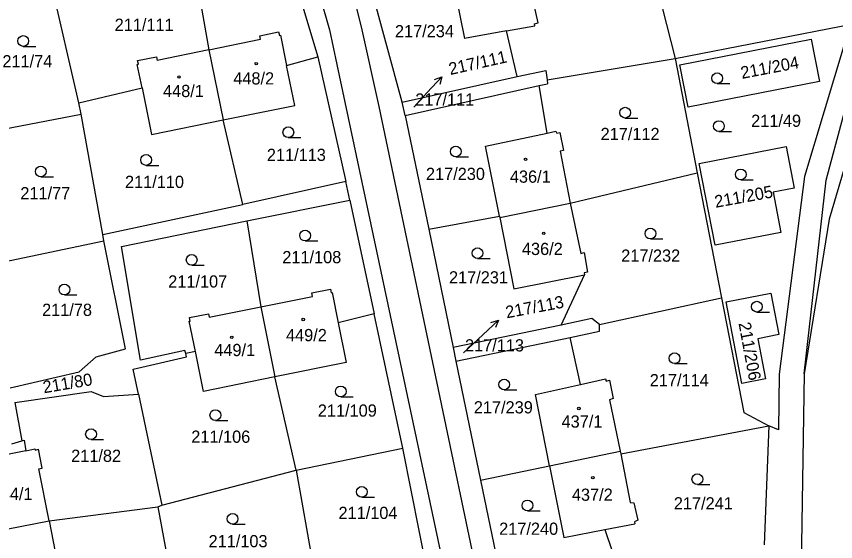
# Model space of a CAD drawing. Extents: x -735249 to -729401, y -1124843 to -1121828.
# Drawn here: x -733107.8 to -732993.7, y -1123429 to -1123355.8 of the extents above; entities that cross this region are included whole.
import ezdxf

# ---------------------------------------------------------------- set-up
doc = ezdxf.new("R2010")
doc.units = 0
for name, color, linetype in [('Vrstva 1', 7, 'Continuous'), ('Vrstva 16', 7, 'Continuous'), ('Vrstva 18', 7, 'Continuous'), ('Vrstva 19', 7, 'Continuous'), ('Vrstva 25', 7, 'Continuous')]:
    doc.layers.add(name, color=color, linetype=linetype)

msp = doc.modelspace()

# ---------------------------------------------------------------- linework, layer by layer
at = {"layer": 'Vrstva 1'}
for points in [[(-733020.79, -1123342.91), (-733016.04, -1123361.7)], [(-733071.01, -1123344.1), (-733065.78, -1123361.45)], [(-733083.37, -1123347.02), (-733080.98, -1123360.49)], [(-733047.43, -1123348.81), (-733045.36, -1123358.92)], [(-733099.11, -1123367.89), (-733102.94, -1123351.11)], [(-733061.12, -1123351.96), (-733059.75, -1123357.29)], [(-733054.05, -1123367.78), (-733058.48, -1123351.55)], [(-733065.61, -1123352.67), (-733064.17, -1123357.7)], [(-733035.13, -1123356.73), (-733035.65, -1123354.28)], [(-733035.61, -1123356.85), (-733035.13, -1123356.73)], [(-733064.17, -1123357.7), (-733063.15, -1123362.53)], [(-733059.75, -1123357.29), (-733057.3, -1123368.37)], [(-733039.5, -1123357.86), (-733045.36, -1123358.92)], [(-733039.5, -1123357.86), (-733035.59, -1123357.16)], [(-733038.01, -1123364.23), (-733039.5, -1123357.86)], [(-733035.59, -1123357.16), (-733035.61, -1123356.85)], [(-733016.04, -1123361.7), (-732991.25, -1123356.88)], [(-733080.98, -1123360.49), (-733073.77, -1123359.02)], [(-733073.87, -1123358.53), (-733071.26, -1123358)], [(-733073.77, -1123359.02), (-733073.87, -1123358.53)], [(-733071.26, -1123358), (-733071.16, -1123358.49)], [(-733071.16, -1123358.49), (-733071.01, -1123358.46)], [(-733071.01, -1123358.46), (-733070.15, -1123362.67)], [(-733015.36, -1123362.59), (-732997.09, -1123359.03)], [(-732997.09, -1123359.03), (-732995.94, -1123364.92)], [(-732992.52, -1123359.95), (-732998.02, -1123378.13)], [(-733080.98, -1123360.49), (-733088.19, -1123361.96)], [(-733080.98, -1123360.49), (-733078.99, -1123370.26)], [(-732995.01, -1123378.63), (-732990.27, -1123361.02)], [(-733090.9, -1123362), (-733088.29, -1123361.47)], [(-733090.8, -1123362.49), (-733090.9, -1123362)], [(-733088.29, -1123361.47), (-733088.19, -1123361.96)], [(-733070.15, -1123362.67), (-733065.78, -1123361.45)], [(-733065.78, -1123361.45), (-733061.91, -1123378.85)], [(-733033.85, -1123364.68), (-733016.04, -1123361.7)], [(-733016.04, -1123361.7), (-733012.94, -1123377.64)], [(-733090.95, -1123362.52), (-733090.8, -1123362.49)], [(-733090.28, -1123365.77), (-733090.95, -1123362.52)], [(-733069.02, -1123368.23), (-733070.15, -1123362.67)], [(-733063.15, -1123362.53), (-733039.63, -1123473.29)], [(-733038.01, -1123364.23), (-733034.06, -1123363.35)], [(-733034.06, -1123363.35), (-733033.85, -1123364.68)], [(-733014.21, -1123368.48), (-733015.36, -1123362.59)], [(-733054.05, -1123367.78), (-733038.01, -1123364.23)], [(-733033.85, -1123364.68), (-733033.82, -1123365.23)], [(-733099.11, -1123367.89), (-733090.28, -1123365.77)], [(-733090.28, -1123365.77), (-733088.96, -1123372.28)], [(-733053.64, -1123369.64), (-733034.95, -1123365.48)], [(-733034.95, -1123365.48), (-733033.82, -1123365.23)], [(-733033.86, -1123372.09), (-733034.95, -1123365.48)], [(-732995.94, -1123364.92), (-733014.21, -1123368.48)], [(-733098.75, -1123369.47), (-733099.11, -1123367.89)], [(-733053.64, -1123369.64), (-733054.05, -1123367.78)], [(-732989.8, -1123367.92), (-732994.59, -1123384.08)], [(-733078.99, -1123370.26), (-733069.02, -1123368.23)], [(-733057.3, -1123368.37), (-733035.23, -1123473.58)], [(-733119.56, -1123373.46), (-733098.75, -1123369.47)], [(-733095.77, -1123386.23), (-733098.75, -1123369.47)], [(-733088.96, -1123372.28), (-733078.99, -1123370.26)], [(-733076.26, -1123382.05), (-733078.99, -1123370.26)], [(-733053.64, -1123369.64), (-733050.36, -1123385.46)], [(-733042.45, -1123373.89), (-733033.86, -1123372.09)], [(-733033.86, -1123372.09), (-733032.64, -1123371.84)], [(-733032.64, -1123371.84), (-733032.5, -1123372.11)], [(-733032.5, -1123372.11), (-733032.07, -1123372)], [(-733032.07, -1123372), (-733031.6, -1123374.5)], [(-733040.49, -1123383.68), (-733042.45, -1123373.89)], [(-733031.6, -1123374.5), (-733032.06, -1123374.61)], [(-733032.06, -1123374.61), (-733030.65, -1123381.85)], [(-733012.68, -1123376.33), (-733000.56, -1123373.97)], [(-733000.56, -1123373.97), (-732999.43, -1123379.76)], [(-733010.47, -1123387.72), (-733012.68, -1123376.33)], [(-733030.65, -1123381.85), (-733012.94, -1123377.64)], [(-733012.94, -1123377.64), (-733009.56, -1123395.04)], [(-732998.02, -1123378.13), (-733001.52, -1123405.67)], [(-733061.91, -1123378.85), (-733076.26, -1123382.05)], [(-733061.34, -1123381.43), (-733061.91, -1123378.85)], [(-732998.05, -1123405.61), (-732995.01, -1123378.63)], [(-732999.43, -1123379.76), (-733002.38, -1123380.33)], [(-733002.38, -1123380.33), (-733001.29, -1123385.93)], [(-733075.67, -1123384.33), (-733061.34, -1123381.43)], [(-733061.34, -1123381.43), (-733057.95, -1123397.26)], [(-733040.47, -1123383.83), (-733030.65, -1123381.85)], [(-733030.65, -1123381.85), (-733029.16, -1123388.86)], [(-733095.77, -1123386.23), (-733076.26, -1123382.05)], [(-733050.36, -1123385.46), (-733040.49, -1123383.68)], [(-733040.49, -1123383.68), (-733040.47, -1123383.83)], [(-733040.47, -1123383.83), (-733038.48, -1123393.77)], [(-732994.59, -1123384.08), (-732998.05, -1123405.61)], [(-733093.15, -1123387.87), (-733075.67, -1123384.33)], [(-733075.67, -1123384.33), (-733073.75, -1123396.29)], [(-733095.62, -1123387.08), (-733095.77, -1123386.23)], [(-733050.36, -1123385.46), (-733046.93, -1123401.97)], [(-733001.29, -1123385.93), (-733010.47, -1123387.72)], [(-733110.48, -1123390.22), (-733095.62, -1123387.08)], [(-733092.6, -1123402.15), (-733095.62, -1123387.08)], [(-733090.49, -1123403.71), (-733093.15, -1123387.87)], [(-733029.16, -1123388.86), (-733028.71, -1123388.73)], [(-733028.71, -1123388.73), (-733028.22, -1123391.46)], [(-733038.48, -1123393.77), (-733028.66, -1123391.85)], [(-733031.91, -1123398.82), (-733028.66, -1123391.85)], [(-733028.22, -1123391.46), (-733028.72, -1123391.57)], [(-733028.72, -1123391.57), (-733028.66, -1123391.85)], [(-733066.63, -1123394.35), (-733064.05, -1123393.84)], [(-733066.53, -1123394.84), (-733066.63, -1123394.35)], [(-733064.05, -1123393.84), (-733063.95, -1123394.33)], [(-733063.95, -1123394.33), (-733063.8, -1123394.29)], [(-733063.8, -1123394.29), (-733062.96, -1123398.5)], [(-733008.94, -1123395.57), (-733002.71, -1123394.36)], [(-733002.71, -1123394.36), (-733001.58, -1123400.15)], [(-733073.75, -1123396.29), (-733066.53, -1123394.84)], [(-733026.55, -1123398.73), (-733009.56, -1123395.04)], [(-733009.56, -1123395.04), (-733006.45, -1123410.98)], [(-733080.93, -1123397.74), (-733073.75, -1123396.29)], [(-733073.75, -1123396.29), (-733071.79, -1123406.05)], [(-733006.72, -1123406.96), (-733008.94, -1123395.57)], [(-733083.66, -1123397.78), (-733081.03, -1123397.25)], [(-733083.56, -1123398.27), (-733083.66, -1123397.78)], [(-733081.03, -1123397.25), (-733080.93, -1123397.74)], [(-733057.95, -1123397.26), (-733062.96, -1123398.5)], [(-733053.95, -1123415.96), (-733057.95, -1123397.26)], [(-733083.7, -1123398.3), (-733083.56, -1123398.27)], [(-733082.86, -1123402.52), (-733083.7, -1123398.3)], [(-733062.96, -1123398.5), (-733061.84, -1123404.05)], [(-733031.91, -1123398.82), (-733046.93, -1123401.97)], [(-733027.62, -1123397.93), (-733031.91, -1123398.82)], [(-733026.55, -1123398.73), (-733027.62, -1123397.93)], [(-733026.56, -1123399.69), (-733026.55, -1123398.73)], [(-733030.63, -1123400.54), (-733026.56, -1123399.69)], [(-733046.56, -1123403.85), (-733030.63, -1123400.54)], [(-733029.2, -1123407.09), (-733030.63, -1123400.54)], [(-733001.58, -1123400.15), (-733004.52, -1123400.72)], [(-733004.52, -1123400.72), (-733003.43, -1123406.32)], [(-733096.67, -1123403.26), (-733092.6, -1123402.15)], [(-733084.33, -1123402.39), (-733090.49, -1123403.71)], [(-733084.2, -1123402.79), (-733084.33, -1123402.39)], [(-733046.93, -1123401.97), (-733046.56, -1123403.85)], [(-733099.04, -1123405.36), (-733096.67, -1123403.26)], [(-733091.5, -1123404.96), (-733084.08, -1123403.26)], [(-733082.86, -1123402.52), (-733084.2, -1123402.79)], [(-733084.08, -1123403.26), (-733084.2, -1123402.79)], [(-733081.74, -1123408.06), (-733082.86, -1123402.52)], [(-733061.84, -1123404.05), (-733071.79, -1123406.05)], [(-733046.56, -1123403.85), (-733043.15, -1123420.41)], [(-733108.64, -1123407.58), (-733099.04, -1123405.36)], [(-733090.77, -1123408.44), (-733091.5, -1123404.96)], [(-733001.52, -1123405.67), (-733001.64, -1123413.42)], [(-732998.05, -1123405.61), (-732998.57, -1123438.26)], [(-733071.79, -1123406.05), (-733081.74, -1123408.06)], [(-733068.84, -1123419.03), (-733071.79, -1123406.05)], [(-733029.2, -1123407.09), (-733025.74, -1123406.32)], [(-733025.74, -1123406.32), (-733025.65, -1123406.64)], [(-733025.65, -1123406.64), (-733025.17, -1123406.51)], [(-733025.17, -1123406.51), (-733024.66, -1123409.07)], [(-733003.43, -1123406.32), (-733006.72, -1123406.96)], [(-733107.99, -1123409.62), (-733097.38, -1123408.06)], [(-733097.38, -1123408.06), (-733095.64, -1123408.79)], [(-733035.49, -1123408.48), (-733029.2, -1123407.09)], [(-733095.64, -1123408.79), (-733090.77, -1123408.44)], [(-733090.77, -1123408.44), (-733087.53, -1123423.9)], [(-733033.52, -1123418.44), (-733035.49, -1123408.48)], [(-733024.66, -1123409.07), (-733025.18, -1123409.24)], [(-733025.18, -1123409.24), (-733023.69, -1123416.41)], [(-733107.99, -1123409.62), (-733107.01, -1123414.95)], [(-733006.45, -1123410.98), (-733002.99, -1123412.87)], [(-733023.61, -1123416.76), (-733002.99, -1123412.87)], [(-733002.99, -1123412.87), (-733003.61, -1123429.42)], [(-733001.64, -1123413.42), (-733002.99, -1123412.87)], [(-733108.44, -1123415.35), (-733107.01, -1123414.95)], [(-733107.01, -1123414.95), (-733106.71, -1123414.86)], [(-733106.71, -1123414.86), (-733106.49, -1123416.33)], [(-733106.49, -1123416.33), (-733105.21, -1123416.08)], [(-733105.21, -1123416.08), (-733105.18, -1123416.23)], [(-733068.84, -1123419.03), (-733053.95, -1123415.96)], [(-733050.46, -1123433.5), (-733053.95, -1123415.96)], [(-733106.49, -1123416.33), (-733115, -1123418.05)], [(-733105.18, -1123416.23), (-733104.69, -1123416.13)], [(-733104.18, -1123418.74), (-733104.69, -1123416.13)], [(-733033.52, -1123418.44), (-733023.69, -1123416.41)], [(-733023.69, -1123416.41), (-733023.61, -1123416.76)], [(-733023.61, -1123416.76), (-733022.3, -1123423.56)], [(-733104.67, -1123418.84), (-733104.18, -1123418.74)], [(-733103.24, -1123426.07), (-733104.67, -1123418.84)], [(-733087.53, -1123423.9), (-733068.84, -1123419.03)], [(-733068.84, -1123419.03), (-733066.46, -1123432.4)], [(-733043.15, -1123420.41), (-733033.52, -1123418.44)], [(-733033.52, -1123418.44), (-733031.55, -1123428.4)], [(-733043.15, -1123420.41), (-733039.72, -1123437.01)], [(-733088.09, -1123424.13), (-733087.53, -1123423.9)], [(-733022.3, -1123423.56), (-733021.77, -1123423.57)], [(-733021.77, -1123423.57), (-733021.23, -1123426.01)], [(-733103.24, -1123426.07), (-733088.09, -1123424.13)], [(-733088.09, -1123424.13), (-733085.02, -1123440.7)], [(-733113.02, -1123428), (-733103.24, -1123426.07)], [(-733103.24, -1123426.07), (-733101.81, -1123433.29)], [(-733021.23, -1123426.01), (-733021.69, -1123426.22)], [(-733021.69, -1123426.22), (-733021.63, -1123426.5)], [(-733031.55, -1123428.4), (-733025.8, -1123427.3)], [(-733025.8, -1123427.3), (-733021.63, -1123426.5)], [(-733025.8, -1123427.3), (-733023.77, -1123433.32)]]:
    msp.add_lwpolyline(points, dxfattribs=at)
at = {"layer": 'Vrstva 16'}
for points in [[(-733052.43, -1123368.46), (-733050.55, -1123366.45)], [(-733045.5, -1123402.7), (-733042.83, -1123400.19)]]:
    msp.add_lwpolyline(points, dxfattribs=at)
at = {"layer": 'Vrstva 25'}
for points in [[(-733106.83, -1123360.01), (-733105.08, -1123360.01)], [(-733050.55, -1123366.45), (-733048.505, -1123364.256)], [(-733049.552, -1123364.647), (-733048.505, -1123364.256), (-733048.821, -1123365.329)], [(-733010.17, -1123365.2), (-733008.42, -1123365.2)], [(-733022.99, -1123369.99), (-733021.24, -1123369.99)], [(-733069.91, -1123372.72), (-733068.16, -1123372.72)], [(-733009.93, -1123371.87), (-733008.18, -1123371.87)], [(-733046.58, -1123375.4), (-733044.83, -1123375.4)], [(-733089.72, -1123376.58), (-733087.97, -1123376.58)], [(-733104.39, -1123378.19), (-733102.64, -1123378.19)], [(-733006.89, -1123378.6), (-733005.14, -1123378.6)], [(-733067.57, -1123387.11), (-733065.82, -1123387.11)], [(-733019.47, -1123386.83), (-733017.72, -1123386.83)], [(-733043.56, -1123389.56), (-733041.81, -1123389.56)], [(-733083.37, -1123390.5), (-733081.62, -1123390.5)], [(-733101.1, -1123394.63), (-733099.35, -1123394.63)], [(-733004.65, -1123397.01), (-733002.9, -1123397.01)], [(-733042.83, -1123400.19), (-733040.644, -1123398.137)], [(-733041.715, -1123398.457), (-733040.644, -1123398.137), (-733041.03, -1123399.186)], [(-733016.11, -1123404.2), (-733014.36, -1123404.2)], [(-733039.84, -1123407.85), (-733038.09, -1123407.85)], [(-733062.61, -1123408.82), (-733060.86, -1123408.82)], [(-733080.07, -1123412.12), (-733078.32, -1123412.12)], [(-733097.39, -1123414.77), (-733095.64, -1123414.77)], [(-733012.93, -1123421.04), (-733011.18, -1123421.04)], [(-733059.67, -1123422.81), (-733057.92, -1123422.81)], [(-733036.6, -1123424.7), (-733034.85, -1123424.7)], [(-733077.67, -1123426.56), (-733075.92, -1123426.56)]]:
    msp.add_lwpolyline(points, dxfattribs=at)
for centre, radius in [((-733106.83, -1123359.26), 0.75), ((-733074.38, -1123362.43), 0.175), ((-733085.14, -1123364.27), 0.175), ((-733010.17, -1123364.45), 0.75), ((-733022.99, -1123369.24), 0.75), ((-733009.93, -1123371.12), 0.75), ((-733069.91, -1123371.97), 0.75), ((-733046.58, -1123374.65), 0.75), ((-733089.72, -1123375.83), 0.75), ((-733036.86, -1123375.75), 0.175), ((-733104.39, -1123377.44), 0.75), ((-733006.89, -1123377.85), 0.75), ((-733067.57, -1123386.36), 0.75), ((-733034.34, -1123386.05), 0.175), ((-733019.47, -1123386.08), 0.75), ((-733043.56, -1123388.81), 0.75), ((-733083.37, -1123389.75), 0.75), ((-733101.1, -1123393.88), 0.75), ((-733004.65, -1123396.26), 0.75), ((-733067.83, -1123398.05), 0.175), ((-733077.79, -1123400.54), 0.175), ((-733016.11, -1123403.45), 0.75), ((-733039.84, -1123407.1), 0.75), ((-733062.61, -1123408.07), 0.75), ((-733029.43, -1123410.45), 0.175), ((-733080.07, -1123411.37), 0.75), ((-733097.39, -1123414.02), 0.75), ((-733027.49, -1123420.08), 0.175), ((-733012.93, -1123420.29), 0.75), ((-733059.67, -1123422.06), 0.75), ((-733036.6, -1123423.95), 0.75), ((-733077.67, -1123425.81), 0.75)]:
    msp.add_circle(centre, radius, dxfattribs=at)

# ---------------------------------------------------------------- texts
at = {"layer": 'Vrstva 16'}
for s, rotation, p in [('217/111', 12.6001, (-733047.359, -1123364.012)), ('217/113', 10.70009, (-733039.481, -1123397.897))]:
    msp.add_text(s, height=1.7, rotation=rotation, dxfattribs=at).set_placement(p)
at = {"layer": 'Vrstva 18'}
for s, p in [('211/111', (-733094.1, -1123357.85)), ('217/234', (-733055.06, -1123358.74)), ('211/74', (-733109.74, -1123362.93)), ('217/111', (-733052.23, -1123368.26)), ('211/49', (-733005.44, -1123371.22)), ('217/112', (-733026.41, -1123373.06)), ('211/113', (-733072.9, -1123375.97)), ('217/230', (-733050.74, -1123378.62)), ('211/110', (-733092.66, -1123379.73)), ('211/77', (-733107.24, -1123381.31)), ('211/108', (-733070.75, -1123390.21)), ('217/232', (-733023.54, -1123390)), ('211/107', (-733086.64, -1123393.6)), ('217/231', (-733047.53, -1123393.03)), ('211/78', (-733104.21, -1123397.55)), ('217/113', (-733045.3, -1123402.5)), ('217/114', (-733019.56, -1123407.35)), ('211/109', (-733065.8, -1123411.58)), ('217/239', (-733044.07, -1123411.13)), ('211/106', (-733083.43, -1123415.22)), ('211/82', (-733100.16, -1123417.88)), ('217/241', (-733016.21, -1123424.5)), ('211/104', (-733062.92, -1123425.83)), ('217/240', (-733040.54, -1123428.04)), ('211/103', (-733081.02, -1123429.77))]:
    msp.add_text(s, height=1.7, dxfattribs=at).set_placement(p)
for s, rotation, p in [('211/204', 10.70009, (-733006.731, -1123364.547)), ('211/205', 10.30008, (-733010.379, -1123382.498)), ('211/206', 280.50223, (-733007.207, -1123398.57)), ('211/80', 9.70008, (-733103.957, -1123408.34))]:
    msp.add_text(s, height=1.7, rotation=rotation, dxfattribs=at).set_placement(p)
at = {"layer": 'Vrstva 19'}
for s, p in [('448/2', (-733077.58, -1123365.32)), ('448/1', (-733087.36, -1123367.07)), ('436/1', (-733039.05, -1123379)), ('436/2', (-733037.37, -1123389.07)), ('449/2', (-733070.23, -1123401.07)), ('449/1', (-733080.22, -1123403.15)), ('437/1', (-733031.85, -1123413.11)), ('444/1', (-733111.23, -1123423.19)), ('437/2', (-733030.41, -1123423.3))]:
    msp.add_text(s, height=1.7, dxfattribs=at).set_placement(p)

doc.saveas('drawing.dxf')
